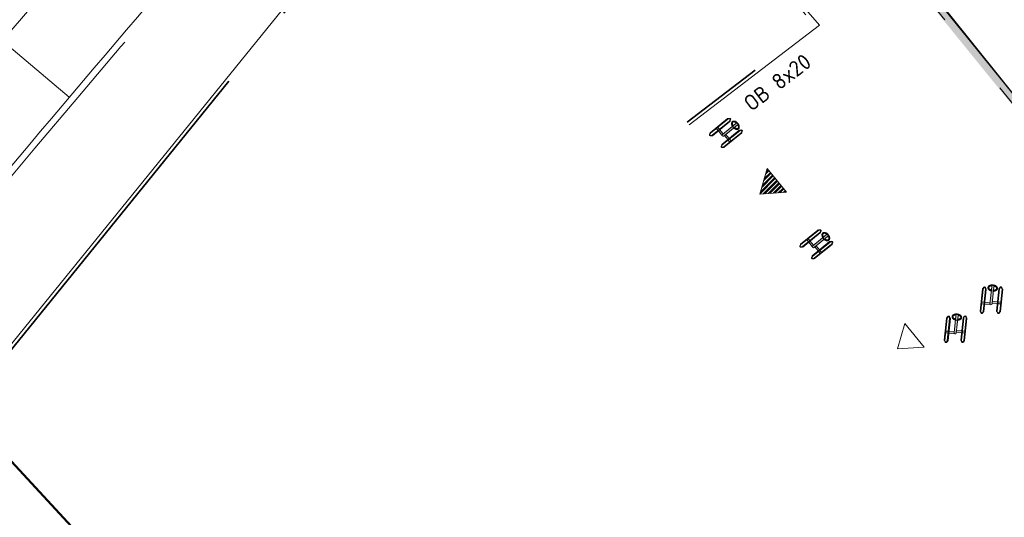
# Model space of a CAD drawing. Header units: metres. Extents: x 92403 to 95147, y 464428 to 465602.
# Tile 484 of 568: x 93298 to 93320, y 465112 to 465123. Entities that reach past the tile are written whole.
import ezdxf
from ezdxf.enums import TextEntityAlignment as Align

# ---------------------------------------------------------------- set-up
doc = ezdxf.new("R2010")
doc.units = ezdxf.units.M
for name, pattern in [('DASHED', [0.75, 0.5, -0.25]), ('VH-OPSLUITBAND_80X200', [14, 8, -2, 2, -2]), ('VH-TROTTOIRBAND', [15, 5, -2, 2, -2, 2, -2])]:
    doc.linetypes.add(name, pattern=pattern)
doc.layers.get('0').update_dxf_attribs({"linetype": 'CONTINUOUS'})
for name, color, linetype, lineweight in [('B-RO-IE-MEUBILAIR_WEGMEUBILAIR-S', 251, 'CONTINUOUS', 13), ('B-RO-OG-TOPOGRAFIE_BEBOUWING_ENTREE-S', 7, 'CONTINUOUS', 5), ('B-WE-RI-GWA_STROOMRICHTING-S', 30, 'CONTINUOUS', 25), ('N-RO-VW-MARKERING-G', 7, 'CONTINUOUS', 9), ('N-WE-GW-ONTGRAVING-V', 2, 'CONTINUOUS', 30), ('N-WE-VH-KANTOPSLUITING_OPSLUITBAND_80X200-G', 7, 'VH-OPSLUITBAND_80X200', 35), ('N-WE-VH-KANTOPSLUITING_TROTTOIRBAND-G', 7, 'VH-TROTTOIRBAND', 35), ('N-WE-VH-KANTOPSLUITING_TROTTOIRBAND_130 150-T18', 10, 'CONTINUOUS', 18), ('N-WE-VH-KANTOPSLUITING_VOORKANTBAND-G', 50, 'CONTINUOUS', 35), ('N-WE-VH-VERHARDING_BETON_INRITBLOKKEN-A', 253, 'CONTINUOUS', 0), ('X-XX-AL-VERWIJZING-S', 7, 'CONTINUOUS', 13)]:
    doc.layers.add(name, color=color, linetype=linetype, lineweight=lineweight)
doc.styles.add('NLCS-ISO', font='NLCS-ISO.ttf')
doc.styles.add('NLCS-ISO-M200-T18', font='NLCS-ISO.ttf', dxfattribs={"height": 0.36})

# ---------------------------------------------------------------- blocks, each defined once
blk = doc.blocks.new('SRO-BEBOUWING_ENTREE')
blk.add_lwpolyline([(0, 0.35), (0, -0.35), (0.5, 0)], close=True)
blk = doc.blocks.new('Triangel-10')
at = {"true_color": 0xffffff}
h = blk.add_hatch(color=7, dxfattribs=at)
h.dxf.hatch_style = 1
h.paths.add_polyline_path([(-0.215, 0.193, 1), (-0.231, 0.193), (-0.231, -0.318, 1), (-0.215, -0.318)])
h.paths.add_polyline_path([(-0.16, 0.021), (-0.215, 0.021), (-0.215, -0.021), (-0.16, -0.021)])
h.paths.add_polyline_path([(-0.144, 0.193, 1), (-0.16, 0.193), (-0.16, -0.318, 1.041702), (-0.144, -0.318)])
h.paths.add_polyline_path([(-0.024, 0.021), (-0.144, 0.021), (-0.144, -0.021), (-0.024, -0.021)])
h.paths.add_polyline_path([(0.024, 0, 1), (-0.024, 0), (-0.024, -0.021), (-0.024, -0.393), (-0.032, -0.419, 0.504311), (-0.027, -0.425), (0.027, -0.425, 0.504311), (0.032, -0.419), (0.024, -0.393, -0.074529), (0.024, -0.392)])
h.paths.add_polyline_path([(0.144, -0.02), (0.024, -0.02), (0.024, -0.062), (0.144, -0.062)])
h.paths.add_polyline_path([(0.16, 0.152, 1), (0.144, 0.152), (0.144, -0.359, 1.041702), (0.16, -0.359), (0.16, -0.358)])
h.paths.add_polyline_path([(0.215, -0.02), (0.16, -0.02), (0.16, -0.062), (0.215, -0.062)])
h.paths.add_polyline_path([(0.231, 0.152, 1), (0.215, 0.152), (0.215, -0.359, 1), (0.231, -0.359)])
edge = h.paths.add_edge_path()
edge.add_line((-0.208, 0.231), (-0.225, 0.203))
edge.add_line((-0.225, 0.203), (-0.214, 0.197))
edge.add_line((-0.214, 0.197), (-0.198, 0.226))
edge.add_arc((-0.188, 0.22), 0.012, 29.0731, 150.9269, ccw=False)
edge.add_line((-0.177, 0.226), (-0.161, 0.197))
edge.add_line((-0.161, 0.197), (-0.15, 0.203))
edge.add_line((-0.15, 0.203), (-0.167, 0.231))
edge.add_arc((-0.188, 0.22), 0.024, 29.0731, 150.9269)
edge = h.paths.add_edge_path()
edge.add_line((-0.225, -0.329), (-0.214, -0.323))
edge.add_line((-0.214, -0.323), (-0.198, -0.352))
edge.add_arc((-0.188, -0.345), 0.012, 210.9269, 330.9269)
edge.add_line((-0.177, -0.351), (-0.161, -0.323))
edge.add_line((-0.161, -0.323), (-0.15, -0.329))
edge.add_line((-0.15, -0.329), (-0.167, -0.357))
edge.add_arc((-0.188, -0.345), 0.024, 210.6554, 330.9269, ccw=False)
edge.add_line((-0.208, -0.358), (-0.225, -0.329))
edge = h.paths.add_edge_path()
edge.add_line((0.161, -0.364), (0.177, -0.393))
edge.add_arc((0.188, -0.386), 0.012, 210.9269, 330.9269)
edge.add_line((0.198, -0.392), (0.214, -0.364))
edge.add_line((0.214, -0.364), (0.225, -0.37))
edge.add_line((0.225, -0.37), (0.208, -0.398))
edge.add_arc((0.188, -0.386), 0.024, 210.6554, 330.9269, ccw=False)
edge.add_line((0.167, -0.399), (0.15, -0.37))
edge.add_line((0.15, -0.37), (0.161, -0.364))
edge = h.paths.add_edge_path()
edge.add_arc((0.188, 0.179), 0.012, 29.0731, 150.9269, ccw=False)
edge.add_line((0.198, 0.185), (0.214, 0.156))
edge.add_line((0.214, 0.156), (0.225, 0.162))
edge.add_line((0.225, 0.162), (0.208, 0.19))
edge.add_arc((0.188, 0.179), 0.024, 29.0731, 150.9269)
edge.add_line((0.167, 0.19), (0.15, 0.162))
edge.add_line((0.15, 0.162), (0.161, 0.156))
edge.add_line((0.161, 0.156), (0.177, 0.185))
h = blk.add_hatch(color=7, dxfattribs=at)
h.dxf.hatch_style = 1
edge = h.paths.add_edge_path()
edge.add_spline(control_points=[(-0.03, -0.412), (-0.031, -0.412), (-0.032, -0.412), (-0.034, -0.411), (-0.035, -0.411), (-0.036, -0.411), (-0.036, -0.411), (-0.039, -0.41), (-0.041, -0.41), (-0.044, -0.408), (-0.045, -0.408), (-0.047, -0.408), (-0.047, -0.408), (-0.048, -0.407), (-0.049, -0.407), (-0.051, -0.406), (-0.052, -0.406), (-0.054, -0.405), (-0.055, -0.404), (-0.056, -0.404), (-0.057, -0.403), (-0.058, -0.403), (-0.058, -0.403), (-0.059, -0.402), (-0.06, -0.402), (-0.062, -0.401), (-0.063, -0.4), (-0.065, -0.399), (-0.066, -0.399), (-0.067, -0.398), (-0.067, -0.398), (-0.068, -0.397), (-0.068, -0.397), (-0.07, -0.396), (-0.07, -0.395), (-0.072, -0.394), (-0.072, -0.394), (-0.074, -0.393), (-0.074, -0.392), (-0.075, -0.392), (-0.075, -0.392), (-0.076, -0.391), (-0.076, -0.39), (-0.078, -0.389), (-0.078, -0.389), (-0.079, -0.388), (-0.08, -0.387), (-0.081, -0.386), (-0.081, -0.386), (-0.081, -0.385), (-0.082, -0.385), (-0.083, -0.384), (-0.084, -0.382), (-0.085, -0.381), (-0.085, -0.38), (-0.086, -0.379), (-0.086, -0.379), (-0.087, -0.377), (-0.087, -0.377), (-0.087, -0.376), (-0.088, -0.375), (-0.088, -0.375), (-0.088, -0.374), (-0.088, -0.373), (-0.089, -0.373), (-0.089, -0.371), (-0.089, -0.371), (-0.089, -0.37), (-0.09, -0.369), (-0.09, -0.369), (-0.09, -0.369), (-0.09, -0.368), (-0.09, -0.368), (-0.09, -0.367), (-0.09, -0.366), (-0.09, -0.366), (-0.09, -0.365), (-0.09, -0.364), (-0.09, -0.364), (-0.09, -0.364), (-0.09, -0.362), (-0.09, -0.361), (-0.089, -0.358), (-0.089, -0.357), (-0.089, -0.355), (-0.088, -0.354), (-0.087, -0.35), (-0.084, -0.346), (-0.079, -0.34), (-0.077, -0.338), (-0.074, -0.336), (-0.074, -0.335), (-0.071, -0.333), (-0.069, -0.332), (-0.064, -0.328), (-0.061, -0.327), (-0.054, -0.323), (-0.051, -0.322), (-0.044, -0.319), (-0.042, -0.319), (-0.038, -0.317), (-0.037, -0.317), (-0.032, -0.316), (-0.028, -0.315), (-0.024, -0.314), (-0.024, -0.308), (-0.024, -0.301), (-0.024, -0.294), (-0.081, -0.303), (-0.116, -0.334), (-0.109, -0.372), (-0.103, -0.41), (-0.059, -0.435), (0, -0.435), (0.059, -0.435), (0.103, -0.41), (0.109, -0.372), (0.116, -0.334), (0.081, -0.302), (0.024, -0.294), (0.024, -0.301), (0.024, -0.308), (0.024, -0.314), (0.028, -0.315), (0.032, -0.316), (0.037, -0.317), (0.038, -0.317), (0.042, -0.319), (0.044, -0.319), (0.051, -0.322), (0.054, -0.323), (0.061, -0.327), (0.064, -0.328), (0.069, -0.332), (0.071, -0.333), (0.074, -0.335), (0.074, -0.336), (0.077, -0.338), (0.079, -0.34), (0.084, -0.346), (0.087, -0.35), (0.088, -0.354), (0.089, -0.355), (0.089, -0.357), (0.089, -0.358), (0.09, -0.361), (0.09, -0.362), (0.09, -0.364), (0.09, -0.364), (0.09, -0.364), (0.09, -0.365), (0.09, -0.366), (0.09, -0.366), (0.09, -0.367), (0.09, -0.368), (0.09, -0.368), (0.09, -0.369), (0.09, -0.369), (0.09, -0.369), (0.089, -0.37), (0.089, -0.371), (0.089, -0.371), (0.089, -0.373), (0.088, -0.373), (0.088, -0.374), (0.088, -0.375), (0.088, -0.375), (0.087, -0.376), (0.087, -0.377), (0.087, -0.377), (0.086, -0.379), (0.086, -0.379), (0.085, -0.38), (0.085, -0.381), (0.084, -0.382), (0.083, -0.384), (0.082, -0.385), (0.081, -0.385), (0.081, -0.386), (0.081, -0.386), (0.08, -0.387), (0.079, -0.388), (0.078, -0.389), (0.078, -0.389), (0.076, -0.39), (0.076, -0.391), (0.075, -0.392), (0.075, -0.392), (0.074, -0.392), (0.074, -0.393), (0.072, -0.394), (0.072, -0.394), (0.07, -0.395), (0.07, -0.396), (0.068, -0.397), (0.068, -0.397), (0.067, -0.398), (0.067, -0.398), (0.066, -0.399), (0.065, -0.399), (0.063, -0.4), (0.062, -0.401), (0.06, -0.402), (0.059, -0.402), (0.058, -0.403), (0.058, -0.403), (0.057, -0.403), (0.056, -0.404), (0.055, -0.404), (0.054, -0.405), (0.052, -0.406), (0.051, -0.406), (0.049, -0.407), (0.048, -0.407), (0.047, -0.408), (0.047, -0.408), (0.045, -0.408), (0.044, -0.408), (0.041, -0.41), (0.039, -0.41), (0.036, -0.411), (0.036, -0.411), (0.035, -0.411), (0.034, -0.411), (0.032, -0.412), (0.031, -0.412), (0.03, -0.412), (0.031, -0.414), (0.031, -0.416), (0.032, -0.419), (0.032, -0.42), (0.032, -0.422), (0.031, -0.423), (0.03, -0.424), (0.029, -0.425), (0.027, -0.425), (0.009, -0.425), (-0.009, -0.425), (-0.027, -0.425), (-0.029, -0.425), (-0.03, -0.424), (-0.031, -0.423), (-0.032, -0.422), (-0.032, -0.42), (-0.032, -0.419), (-0.031, -0.416), (-0.031, -0.414), (-0.03, -0.412)], knot_values=[0, 0, 0, 0, 0.083969, 0.083969, 0.139597, 0.139597, 0.167938, 0.167938, 0.335875, 0.335875, 0.419844, 0.419844, 0.43636, 0.43636, 0.503813, 0.503813, 0.587781, 0.587781, 0.67175, 0.67175, 0.733124, 0.733124, 0.755719, 0.755719, 0.839688, 0.839688, 0.923657, 0.923657, 1.007625, 1.007625, 1.029887, 1.029887, 1.091594, 1.091594, 1.175563, 1.175563, 1.259532, 1.259532, 1.326651, 1.326651, 1.3435, 1.3435, 1.427469, 1.427469, 1.511438, 1.511438, 1.595407, 1.595407, 1.623414, 1.623414, 1.679376, 1.679376, 1.847313, 1.847313, 1.931282, 1.931282, 2.015251, 2.015251, 2.09922, 2.09922, 2.183188, 2.183188, 2.216941, 2.216941, 2.351126, 2.351126, 2.435095, 2.435095, 2.513705, 2.513705, 2.519063, 2.519063, 2.603032, 2.603032, 2.687001, 2.687001, 2.77097, 2.77097, 2.810468, 2.810468, 2.810468, 2.894437, 2.894437, 2.950065, 2.950065, 2.978406, 2.978406, 3.146344, 3.146344, 3.230312, 3.230312, 3.246829, 3.246829, 3.314281, 3.314281, 3.39825, 3.39825, 3.482219, 3.482219, 3.543592, 3.543592, 3.566187, 3.566187, 3.648799, 3.648799, 3.648799, 4.648799, 4.648799, 4.648799, 6.109993, 6.109993, 6.109993, 7.571187, 7.571187, 7.571187, 9.032381, 9.032381, 9.032381, 10.493575, 10.493575, 10.493575, 11.493575, 11.493575, 11.493575, 11.576186, 11.576186, 11.598782, 11.598782, 11.660155, 11.660155, 11.744124, 11.744124, 11.828093, 11.828093, 11.895545, 11.895545, 11.912061, 11.912061, 11.99603, 11.99603, 12.163968, 12.163968, 12.192309, 12.192309, 12.247937, 12.247937, 12.331905, 12.331905, 12.331905, 12.371404, 12.371404, 12.455373, 12.455373, 12.539342, 12.539342, 12.62331, 12.62331, 12.628669, 12.628669, 12.707279, 12.707279, 12.791248, 12.791248, 12.925432, 12.925432, 12.959185, 12.959185, 13.043154, 13.043154, 13.127123, 13.127123, 13.211092, 13.211092, 13.295061, 13.295061, 13.462998, 13.462998, 13.518959, 13.518959, 13.546967, 13.546967, 13.630936, 13.630936, 13.714904, 13.714904, 13.798873, 13.798873, 13.815723, 13.815723, 13.882842, 13.882842, 13.966811, 13.966811, 14.05078, 14.05078, 14.112486, 14.112486, 14.134748, 14.134748, 14.218717, 14.218717, 14.302686, 14.302686, 14.386655, 14.386655, 14.40925, 14.40925, 14.470624, 14.470624, 14.554592, 14.554592, 14.638561, 14.638561, 14.706014, 14.706014, 14.72253, 14.72253, 14.806499, 14.806499, 14.974436, 14.974436, 15.002777, 15.002777, 15.058405, 15.058405, 15.142374, 15.142374, 15.142374, 16.142374, 16.142374, 16.142374, 17.076554, 17.076554, 17.076554, 18.010735, 18.010735, 18.010735, 19.010735, 19.010735, 19.010735, 19.944916, 19.944916, 19.944916, 20.879096, 20.879096, 20.879096, 21.879096, 21.879096, 21.879096, 21.879096], weights=[1, 1, 1, 1, 1, 1, 1, 1, 1, 1, 1, 1, 1, 1, 1, 1, 1, 1, 1, 1, 1, 1, 1, 1, 1, 1, 1, 1, 1, 1, 1, 1, 1, 1, 1, 1, 1, 1, 1, 1, 1, 1, 1, 1, 1, 1, 1, 1, 1, 1, 1, 1, 1, 1, 1, 1, 1, 1, 1, 1, 1, 1, 1, 1, 1, 1, 1, 1, 1, 1, 1, 1, 1, 1, 1, 1, 1, 1, 1, 1, 1, 1, 1, 1, 1, 1, 1, 1, 1, 1, 1, 1, 1, 1, 1, 1, 1, 1, 1, 1, 1, 1, 1, 1, 1, 1, 1, 1, 0.829851, 0.829851, 1, 0.829851, 0.829851, 1, 0.829851, 0.829851, 1, 0.829851, 0.829851, 1, 1, 1, 1, 1, 1, 1, 1, 1, 1, 1, 1, 1, 1, 1, 1, 1, 1, 1, 1, 1, 1, 1, 1, 1, 1, 1, 1, 1, 1, 1, 1, 1, 1, 1, 1, 1, 1, 1, 1, 1, 1, 1, 1, 1, 1, 1, 1, 1, 1, 1, 1, 1, 1, 1, 1, 1, 1, 1, 1, 1, 1, 1, 1, 1, 1, 1, 1, 1, 1, 1, 1, 1, 1, 1, 1, 1, 1, 1, 1, 1, 1, 1, 1, 1, 1, 1, 1, 1, 1, 1, 1, 1, 1, 1, 1, 1, 1, 1, 1, 1, 1, 1, 1, 1, 1, 1, 1, 1, 1, 1, 0.928588, 0.928588, 1, 0.928588, 0.928588, 1, 1, 1, 1, 0.928588, 0.928588, 1, 0.928588, 0.928588, 1, 1, 1, 1], degree=3, periodic=0)
at = {"color": 0}
for p, q in [((-0.231, -0.318), (-0.231, 0.193)), ((-0.215, -0.318), (-0.215, 0.193)), ((-0.215, 0.021), (-0.16, 0.021)), ((-0.16, -0.318), (-0.16, 0.193)), ((-0.144, 0.021), (-0.024, 0.021)), ((-0.024, -0.021), (-0.024, 0.021)), ((-0.024, -0.393), (-0.024, 0)), ((0.024, -0.392), (0.024, 0)), ((0.215, -0.359), (0.215, 0.152)), ((0.231, -0.359), (0.231, 0.152)), ((-0.215, -0.021), (-0.16, -0.021)), ((-0.144, -0.021), (-0.024, -0.021)), ((0.144, -0.02), (0.024, -0.02)), ((0.024, -0.062), (0.024, -0.02)), ((0.144, -0.062), (0.024, -0.062)), ((0.215, -0.02), (0.16, -0.02)), ((0.215, -0.062), (0.16, -0.062)), ((-0.032, -0.419), (-0.024, -0.393)), ((-0.027, -0.425), (0.027, -0.425)), ((0.032, -0.419), (0.024, -0.393))]:
    blk.add_line(p, q, dxfattribs=at)
for points in [[(-0.208, 0.231), (-0.225, 0.203), (-0.214, 0.197), (-0.198, 0.226, -0.588186), (-0.177, 0.226), (-0.161, 0.197), (-0.15, 0.203), (-0.167, 0.231, 0.588186)], [(0.16, -0.359), (0.16, 0.152, 1), (0.144, 0.152), (0.144, -0.359, 1)], [(0.177, 0.185, -0.588186), (0.198, 0.185), (0.214, 0.156), (0.225, 0.162), (0.208, 0.19, 0.588186), (0.167, 0.19), (0.15, 0.162), (0.161, 0.156)], [(-0.225, -0.329), (-0.214, -0.323), (-0.198, -0.352, 0.57735), (-0.177, -0.351), (-0.161, -0.323), (-0.15, -0.329), (-0.167, -0.357, -0.578931), (-0.208, -0.358)], [(0.161, -0.364), (0.177, -0.393, 0.57735), (0.198, -0.392), (0.214, -0.364), (0.225, -0.37), (0.208, -0.398, -0.578931), (0.167, -0.399), (0.15, -0.37)]]:
    blk.add_lwpolyline(points, format="xyb", close=True, dxfattribs=at)
blk.add_lwpolyline([(-0.16, -0.318, 1.041702), (-0.144, -0.318), (-0.144, 0.193)], format="xyb", dxfattribs=at)
at = {"color": 0, "flags": 128}
blk.add_lwpolyline([(0.024, -0.294), (-0.024, -0.294)], dxfattribs=at)
at = {"color": 0}
for centre, radius, start, end in [((-0.223, 0.193), 0.008, 0, 180), ((-0.152, 0.193), 0.008, 0, 180), ((0, 0), 0.0239, 0, 180), ((0.223, 0.152), 0.008, 0, 180), ((-0.223, -0.318), 0.008, 180, 0), ((-0.027, -0.42), 0.005, 162.9508, 270), ((-0.029, -0.392), 0.005, 342.9508, 0), ((0.029, -0.392), 0.005, 180, 197.0492), ((0.027, -0.42), 0.005, 270, 17.0492), ((0.223, -0.359), 0.008, 180, 0)]:
    blk.add_arc(centre, radius, start, end, dxfattribs=at)
blk.add_rational_spline([(-0.03, -0.412), (-0.031, -0.412), (-0.032, -0.412), (-0.034, -0.411), (-0.035, -0.411), (-0.036, -0.411), (-0.036, -0.411), (-0.039, -0.41), (-0.041, -0.41), (-0.044, -0.408), (-0.045, -0.408), (-0.047, -0.408), (-0.047, -0.408), (-0.048, -0.407), (-0.049, -0.407), (-0.051, -0.406), (-0.052, -0.406), (-0.054, -0.405), (-0.055, -0.404), (-0.056, -0.404), (-0.057, -0.403), (-0.058, -0.403), (-0.058, -0.403), (-0.059, -0.402), (-0.06, -0.402), (-0.062, -0.401), (-0.063, -0.4), (-0.065, -0.399), (-0.066, -0.399), (-0.067, -0.398), (-0.067, -0.398), (-0.068, -0.397), (-0.068, -0.397), (-0.07, -0.396), (-0.07, -0.395), (-0.072, -0.394), (-0.072, -0.394), (-0.074, -0.393), (-0.074, -0.392), (-0.075, -0.392), (-0.075, -0.392), (-0.076, -0.391), (-0.076, -0.39), (-0.078, -0.389), (-0.078, -0.389), (-0.079, -0.388), (-0.08, -0.387), (-0.081, -0.386), (-0.081, -0.386), (-0.081, -0.385), (-0.082, -0.385), (-0.083, -0.384), (-0.084, -0.382), (-0.085, -0.381), (-0.085, -0.38), (-0.086, -0.379), (-0.086, -0.379), (-0.087, -0.377), (-0.087, -0.377), (-0.087, -0.376), (-0.088, -0.375), (-0.088, -0.375), (-0.088, -0.374), (-0.088, -0.373), (-0.089, -0.373), (-0.089, -0.371), (-0.089, -0.371), (-0.089, -0.37), (-0.09, -0.369), (-0.09, -0.369), (-0.09, -0.369), (-0.09, -0.368), (-0.09, -0.368), (-0.09, -0.367), (-0.09, -0.366), (-0.09, -0.366), (-0.09, -0.365), (-0.09, -0.364), (-0.09, -0.364), (-0.09, -0.364), (-0.09, -0.362), (-0.09, -0.361), (-0.089, -0.358), (-0.089, -0.357), (-0.089, -0.355), (-0.088, -0.354), (-0.087, -0.35), (-0.084, -0.346), (-0.079, -0.34), (-0.077, -0.338), (-0.074, -0.336), (-0.074, -0.335), (-0.071, -0.333), (-0.069, -0.332), (-0.064, -0.328), (-0.061, -0.327), (-0.054, -0.323), (-0.051, -0.322), (-0.044, -0.319), (-0.042, -0.319), (-0.038, -0.317), (-0.037, -0.317), (-0.032, -0.316), (-0.028, -0.315), (-0.024, -0.314), (-0.024, -0.308), (-0.024, -0.301), (-0.024, -0.294), (-0.081, -0.303), (-0.116, -0.334), (-0.109, -0.372), (-0.103, -0.41), (-0.059, -0.435), (0, -0.435), (0.059, -0.435), (0.103, -0.41), (0.109, -0.372), (0.116, -0.334), (0.081, -0.302), (0.024, -0.294), (0.024, -0.301), (0.024, -0.308), (0.024, -0.314), (0.028, -0.315), (0.032, -0.316), (0.037, -0.317), (0.038, -0.317), (0.042, -0.319), (0.044, -0.319), (0.051, -0.322), (0.054, -0.323), (0.061, -0.327), (0.064, -0.328), (0.069, -0.332), (0.071, -0.333), (0.074, -0.335), (0.074, -0.336), (0.077, -0.338), (0.079, -0.34), (0.084, -0.346), (0.087, -0.35), (0.088, -0.354), (0.089, -0.355), (0.089, -0.357), (0.089, -0.358), (0.09, -0.361), (0.09, -0.362), (0.09, -0.364), (0.09, -0.364), (0.09, -0.364), (0.09, -0.365), (0.09, -0.366), (0.09, -0.366), (0.09, -0.367), (0.09, -0.368), (0.09, -0.368), (0.09, -0.369), (0.09, -0.369), (0.09, -0.369), (0.089, -0.37), (0.089, -0.371), (0.089, -0.371), (0.089, -0.373), (0.088, -0.373), (0.088, -0.374), (0.088, -0.375), (0.088, -0.375), (0.087, -0.376), (0.087, -0.377), (0.087, -0.377), (0.086, -0.379), (0.086, -0.379), (0.085, -0.38), (0.085, -0.381), (0.084, -0.382), (0.083, -0.384), (0.082, -0.385), (0.081, -0.385), (0.081, -0.386), (0.081, -0.386), (0.08, -0.387), (0.079, -0.388), (0.078, -0.389), (0.078, -0.389), (0.076, -0.39), (0.076, -0.391), (0.075, -0.392), (0.075, -0.392), (0.074, -0.392), (0.074, -0.393), (0.072, -0.394), (0.072, -0.394), (0.07, -0.395), (0.07, -0.396), (0.068, -0.397), (0.068, -0.397), (0.067, -0.398), (0.067, -0.398), (0.066, -0.399), (0.065, -0.399), (0.063, -0.4), (0.062, -0.401), (0.06, -0.402), (0.059, -0.402), (0.058, -0.403), (0.058, -0.403), (0.057, -0.403), (0.056, -0.404), (0.055, -0.404), (0.054, -0.405), (0.052, -0.406), (0.051, -0.406), (0.049, -0.407), (0.048, -0.407), (0.047, -0.408), (0.047, -0.408), (0.045, -0.408), (0.044, -0.408), (0.041, -0.41), (0.039, -0.41), (0.036, -0.411), (0.036, -0.411), (0.035, -0.411), (0.034, -0.411), (0.032, -0.412), (0.031, -0.412), (0.03, -0.412), (0.031, -0.414), (0.031, -0.416), (0.032, -0.419), (0.032, -0.42), (0.032, -0.422), (0.031, -0.423), (0.03, -0.424), (0.029, -0.425), (0.027, -0.425), (0.009, -0.425), (-0.009, -0.425), (-0.027, -0.425), (-0.029, -0.425), (-0.03, -0.424), (-0.031, -0.423), (-0.032, -0.422), (-0.032, -0.42), (-0.032, -0.419), (-0.031, -0.416), (-0.031, -0.414), (-0.03, -0.412)], [1, 1, 1, 1, 1, 1, 1, 1, 1, 1, 1, 1, 1, 1, 1, 1, 1, 1, 1, 1, 1, 1, 1, 1, 1, 1, 1, 1, 1, 1, 1, 1, 1, 1, 1, 1, 1, 1, 1, 1, 1, 1, 1, 1, 1, 1, 1, 1, 1, 1, 1, 1, 1, 1, 1, 1, 1, 1, 1, 1, 1, 1, 1, 1, 1, 1, 1, 1, 1, 1, 1, 1, 1, 1, 1, 1, 1, 1, 1, 1, 1, 1, 1, 1, 1, 1, 1, 1, 1, 1, 1, 1, 1, 1, 1, 1, 1, 1, 1, 1, 1, 1, 1, 1, 1, 1, 1, 1, 0.829850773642, 0.829850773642, 1, 0.829850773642, 0.829850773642, 1, 0.829850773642, 0.829850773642, 1, 0.829850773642, 0.829850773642, 1, 1, 1, 1, 1, 1, 1, 1, 1, 1, 1, 1, 1, 1, 1, 1, 1, 1, 1, 1, 1, 1, 1, 1, 1, 1, 1, 1, 1, 1, 1, 1, 1, 1, 1, 1, 1, 1, 1, 1, 1, 1, 1, 1, 1, 1, 1, 1, 1, 1, 1, 1, 1, 1, 1, 1, 1, 1, 1, 1, 1, 1, 1, 1, 1, 1, 1, 1, 1, 1, 1, 1, 1, 1, 1, 1, 1, 1, 1, 1, 1, 1, 1, 1, 1, 1, 1, 1, 1, 1, 1, 1, 1, 1, 1, 1, 1, 1, 1, 1, 1, 1, 1, 1, 1, 1, 1, 1, 1, 1, 1, 0.928588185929, 0.928588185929, 1, 0.928588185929, 0.928588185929, 1, 1, 1, 1, 0.928588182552, 0.928588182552, 1, 0.928588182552, 0.928588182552, 1, 1, 1, 1], degree=3, knots=[0, 0, 0, 0, 0.083969, 0.083969, 0.139597, 0.139597, 0.167938, 0.167938, 0.335875, 0.335875, 0.419844, 0.419844, 0.43636, 0.43636, 0.503813, 0.503813, 0.587781, 0.587781, 0.67175, 0.67175, 0.733124, 0.733124, 0.755719, 0.755719, 0.839688, 0.839688, 0.923657, 0.923657, 1.007625, 1.007625, 1.029887, 1.029887, 1.091594, 1.091594, 1.175563, 1.175563, 1.259532, 1.259532, 1.326651, 1.326651, 1.3435, 1.3435, 1.427469, 1.427469, 1.511438, 1.511438, 1.595407, 1.595407, 1.623414, 1.623414, 1.679376, 1.679376, 1.847313, 1.847313, 1.931282, 1.931282, 2.015251, 2.015251, 2.09922, 2.09922, 2.183188, 2.183188, 2.216941, 2.216941, 2.351126, 2.351126, 2.435095, 2.435095, 2.513705, 2.513705, 2.519063, 2.519063, 2.603032, 2.603032, 2.687001, 2.687001, 2.77097, 2.77097, 2.810468, 2.810468, 2.810468, 2.894437, 2.894437, 2.950065, 2.950065, 2.978406, 2.978406, 3.146344, 3.146344, 3.230312, 3.230312, 3.246829, 3.246829, 3.314281, 3.314281, 3.39825, 3.39825, 3.482219, 3.482219, 3.543592, 3.543592, 3.566187, 3.566187, 3.648799, 3.648799, 3.648799, 4.648799, 4.648799, 4.648799, 6.109993, 6.109993, 6.109993, 7.571187, 7.571187, 7.571187, 9.032381, 9.032381, 9.032381, 10.493575, 10.493575, 10.493575, 11.493575, 11.493575, 11.493575, 11.576186, 11.576186, 11.598782, 11.598782, 11.660155, 11.660155, 11.744124, 11.744124, 11.828093, 11.828093, 11.895545, 11.895545, 11.912061, 11.912061, 11.99603, 11.99603, 12.163968, 12.163968, 12.192309, 12.192309, 12.247937, 12.247937, 12.331905, 12.331905, 12.331905, 12.371404, 12.371404, 12.455373, 12.455373, 12.539342, 12.539342, 12.62331, 12.62331, 12.628669, 12.628669, 12.707279, 12.707279, 12.791248, 12.791248, 12.925432, 12.925432, 12.959185, 12.959185, 13.043154, 13.043154, 13.127123, 13.127123, 13.211092, 13.211092, 13.295061, 13.295061, 13.462998, 13.462998, 13.518959, 13.518959, 13.546967, 13.546967, 13.630936, 13.630936, 13.714904, 13.714904, 13.798873, 13.798873, 13.815723, 13.815723, 13.882842, 13.882842, 13.966811, 13.966811, 14.05078, 14.05078, 14.112486, 14.112486, 14.134748, 14.134748, 14.218717, 14.218717, 14.302686, 14.302686, 14.386655, 14.386655, 14.40925, 14.40925, 14.470624, 14.470624, 14.554592, 14.554592, 14.638561, 14.638561, 14.706014, 14.706014, 14.72253, 14.72253, 14.806499, 14.806499, 14.974436, 14.974436, 15.002777, 15.002777, 15.058405, 15.058405, 15.142374, 15.142374, 15.142374, 16.142374, 16.142374, 16.142374, 17.076554, 17.076554, 17.076554, 18.010735, 18.010735, 18.010735, 19.010735, 19.010735, 19.010735, 19.944916, 19.944916, 19.944916, 20.879096, 20.879096, 20.879096, 21.879096, 21.879096, 21.879096, 21.879096], dxfattribs=at)
blk = doc.blocks.new('*U393')
at = {"ltscale": 0.1}
blk.add_hatch(color=256, dxfattribs=at).paths.add_polyline_path([(-2.5, 0), (2.5, -0.83), (2.5, 0.83)])
at = {"ltscale": 0.1, "flags": 128}
blk.add_lwpolyline([(-2.5, 0), (2.5, -0.83), (2.5, 0.83)], close=True, dxfattribs=at)
at = {"ltscale": 0.1, "style": 'NLCS-ISO'}
for tag, p in [('BOBL', (-72.66, 0)), ('MAT', (-1, 0.5))]:
    blk.add_attdef(tag, text='', height=1.8, dxfattribs=at).set_placement(p, align=Align.BOTTOM_RIGHT)
for tag, p in [('DIA', (1, 0.5)), ('BOBR', (72.61, 0))]:
    blk.add_attdef(tag, text='', height=1.8, dxfattribs=at).set_placement(p, align=Align.BOTTOM_LEFT)
blk.add_attdef('JVA', text='', height=1.8, dxfattribs=at).set_placement((0, -1), align=Align.TOP_CENTER)

msp = doc.modelspace()

# ---------------------------------------------------------------- hatches: boundary and pattern name
at = {"layer": 'B-RO-OG-TOPOGRAFIE_BEBOUWING_ENTREE-S', "ltscale": 1}
h = msp.add_hatch(dxfattribs=at)
h.set_pattern_fill('ANSI32', color=256, scale=0.008)
h.set_pattern_definition([(45, (0, 0), (-0.053881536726, 0.053881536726), []), (45, (0.03592, 0), (-0.053881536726, 0.053881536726), [])])
h.paths.add_polyline_path([(93315.140492, 465119.446485), (93314.701178, 465119.991465), (93314.531563, 465119.405179)])
at = {"layer": 'N-WE-VH-VERHARDING_BETON_INRITBLOKKEN-A', "transparency": 33554687}
h = msp.add_hatch(color=256, dxfattribs=at)
h.dxf.hatch_style = 1
edge = h.paths.add_edge_path()
edge.add_arc((93342.391, 465094.917877), 0.3, 218.9909324, 308.9909324)
edge.add_line((93342.579759, 465094.684704), (93345.272302, 465096.865538))
edge.add_line((93345.272302, 465096.865538), (93345.36725, 465096.74825))
edge.add_line((93345.36725, 465096.74825), (93342.674139, 465094.568117))
edge.add_arc((93342.391, 465094.917877), 0.45, 218.9909324, 308.9909324, ccw=False)
edge.add_line((93342.041239, 465094.634738), (93316.599701, 465126.011626))
edge.add_line((93316.599701, 465126.011626), (93316.716124, 465126.154422))
edge.add_line((93316.716124, 465126.154422), (93342.157826, 465094.729118))

# ---------------------------------------------------------------- linework, layer by layer
at = {"layer": 'N-RO-VW-MARKERING-G', "linetype": 'DASHED', "ltscale": 5, "flags": 128}
msp.add_lwpolyline([(93300.459014, 465126.71869, 0.007440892), (93284.495572, 465107.479934)], format="xyb", dxfattribs=at)
msp.add_lwpolyline([(93297.22063, 465122.909085), (93298.748314, 465121.618279)], dxfattribs=at)
at = {"layer": 'N-WE-GW-ONTGRAVING-V', "flags": 128}
msp.add_lwpolyline([(93357.185049, 465075.732944), (93316.376672, 465126.629463), (93316.517889, 465126.764911), (93307.921313, 465135.727631), (93275.364881, 465098.97561)], dxfattribs=at)
at = {"layer": 'N-WE-VH-KANTOPSLUITING_OPSLUITBAND_80X200-G', "flags": 128}
msp.add_lwpolyline([(93244.789002, 465037.582147), (93241.874072, 465039.046964), (93246.8623, 465046.334904), (93252.442, 465054.487), (93266.811, 465075.425), (93270.821, 465081.386), (93271.143315, 465081.859567), (93273.847, 465085.832), (93283.12, 465098.14), (93292.47, 465109.74), (93306.390553, 465126.918505, -0.465838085), (93312.51396, 465127.028033), (93315.78, 465123.28), (93312.87, 465121.05)], format="xyb", dxfattribs=at)
at = {"layer": 'N-WE-VH-KANTOPSLUITING_TROTTOIRBAND-G', "lineweight": 15, "flags": 128}
msp.add_lwpolyline([(93270.136888, 465103.953811, -0.434303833), (93269.838158, 465108.108474), (93270.498685, 465108.820821, -0.002770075), (93274.06582, 465112.622761, -0.008805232), (93285.680675, 465124.441559, -0.003024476), (93296.913917, 465135.164875, -0.000999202), (93300.653485, 465138.677609, -0.002153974), (93302.366998, 465140.161677, -0.40243251), (93304.925946, 465140.018879), (93305.092132, 465139.840435, -0.393672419), (93305.091547, 465137.318157), (93302.747839, 465134.803931, 0.00912592), (93298.054338, 465129.36872, 0.004676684), (93287.904954, 465117.286748), (93275.451495, 465103.165762, -0.401627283), (93271.522885, 465102.833998)], format="xyb", close=True, dxfattribs=at)
at = {"layer": 'N-WE-VH-KANTOPSLUITING_TROTTOIRBAND-G', "lineweight": 15}
msp.add_lwpolyline([(93316.915307, 465134.731883), (93322.215979, 465128.183979, 0.414213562), (93322.637912, 465128.139565), (93325.941206, 465130.813654, -0.414213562), (93326.574105, 465130.747032), (93350.357767, 465101.367151, -0.414213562), (93350.291145, 465100.734251), (93342.674139, 465094.568117, -0.414213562), (93342.041239, 465094.634738), (93312.484887, 465131.145607)], format="xyb", dxfattribs=at)
at = {"layer": 'N-WE-VH-KANTOPSLUITING_TROTTOIRBAND-G', "lineweight": 15, "flags": 128}
msp.add_lwpolyline([(93307.2554, 465134.213163), (93305.496225, 465132.325997, 0.002109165), (93300.865681, 465126.963237, 0.414370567), (93300.898591, 465126.540137), (93301.848378, 465125.727882, -0.415214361), (93301.897897, 465125.093118, 0.007261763), (93286.358589, 465106.365515, -0.413920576), (93285.725872, 465106.297069), (93284.752156, 465107.080844, 0.414370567), (93284.330248, 465107.035132, 0.00177428), (93280.611921, 465102.376875, 0.01329013), (93269.495238, 465087.7166, 0.000338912), (93267.136535, 465084.279278)], format="xyb", dxfattribs=at)
at = {"layer": 'N-WE-VH-KANTOPSLUITING_VOORKANTBAND-G', "linetype": 'Continuous', "lineweight": 15, "flags": 128}
for points in [[(93350.949106, 465176.747014), (93344.319631, 465170.660138), (93341.308024, 465167.895019, 0.000037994), (93341.08158, 465167.677836, 0.000550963), (93337.801571, 465164.524554, 0.414277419), (93337.789807, 465163.888197), (93338.657266, 465162.988257, -0.414149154), (93338.649453, 465162.564019, 0.002349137), (93324.761193, 465149.046642, -0.413852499), (93324.336899, 465149.050314), (93323.460762, 465149.941808, 0.414277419), (93322.82432, 465149.947269, 0.001517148), (93313.91715, 465141.136419), (93307.566441, 465134.766818), (93305.384773, 465132.42642, 0.002109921), (93300.751735, 465127.060789, 0.414370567), (93300.8011, 465126.426139), (93301.750991, 465125.613794, -0.415463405), (93301.783977, 465125.1907, 0.007261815), (93286.241774, 465106.459612, -0.413920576)], [(93270.042619, 465103.837135, -0.434303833), (93269.728167, 465108.210464), (93270.388694, 465108.922811, -0.002770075), (93273.957, 465112.726, -0.008805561), (93285.576, 465124.549, -0.003024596), (93296.811, 465135.274, -0.0009997), (93300.552871, 465138.788889, -0.002156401), (93302.269284, 465140.275485, -0.40243251), (93305.035715, 465140.121108), (93305.201901, 465139.942664, -0.393672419), (93305.201268, 465137.215877), (93302.858572, 465134.702735, 0.00912537), (93298.168966, 465129.271966, 0.004677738), (93288.019112, 465117.189412), (93275.563995, 465103.066547, -0.401627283), (93271.428616, 465102.717321), (93270.042619, 465103.837135)], [(93312.484887, 465131.145607), (93312.601474, 465131.239986), (93342.157826, 465094.729118, 0.414213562), (93342.579759, 465094.684704), (93350.196765, 465100.850838, 0.414213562), (93350.24118, 465101.272771), (93326.457518, 465130.652653, 0.414213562), (93326.035586, 465130.697067), (93322.732292, 465128.022978, -0.414213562), (93322.099393, 465128.0896), (93316.79872, 465134.637504), (93316.915307, 465134.731883)]]:
    msp.add_lwpolyline(points, format="xyb", dxfattribs=at)
at = {"layer": 'N-WE-VH-KANTOPSLUITING_VOORKANTBAND-G', "linetype": 'Continuous', "lineweight": 15}
msp.add_lwpolyline([(93244.75308, 465037.510665), (93241.75634, 465039.016593), (93246.796283, 465046.38009), (93252.376011, 465054.532226), (93266.744829, 465075.469961), (93270.754743, 465081.430833), (93271.07718, 465081.904579), (93273.781947, 465085.878603), (93283.056893, 465098.189185), (93292.40778, 465109.790286), (93306.328398, 465126.968872, -0.465838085), (93312.574273, 465127.08059), (93315.896286, 465123.268324), (93312.918661, 465120.986501)], format="xyb", dxfattribs=at)
at = {"layer": 'X-XX-AL-VERWIJZING-S', "lineweight": 50, "flags": 128}
msp.add_lwpolyline([(93299.80126, 465110.717354), (93276.680386, 465135.777425)], dxfattribs=at)

# ---------------------------------------------------------------- block references
at = {"layer": 'B-RO-IE-MEUBILAIR_WEGMEUBILAIR-S', "xscale": -1}
for p, rotation in [((93313.692572, 465120.750663), 129.0061122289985), ((93315.759137, 465118.204361), 129.0061122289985), ((93319.818261, 465116.895985), 174.0061122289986), ((93318.998442, 465116.231267), 174.0061122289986)]:
    msp.add_blockref('Triangel-10', p, dxfattribs=dict(at, rotation=rotation))
at = {"layer": 'B-RO-OG-TOPOGRAFIE_BEBOUWING_ENTREE-S', "ltscale": 1, "rotation": 218.8726752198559}
for p in [(93314.920835, 465119.718975), (93318.070332, 465116.177809)]:
    msp.add_blockref('SRO-BEBOUWING_ENTREE', p, dxfattribs=at)
at = {"layer": 'B-WE-RI-GWA_STROOMRICHTING-S', "xscale": 0.2, "yscale": 0.2, "zscale": 0.2, "rotation": 308.5771391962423}
msp.add_blockref('*U393', (93324.1305, 465120.5095), dxfattribs=at).add_auto_attribs({'MAT': 'Beton', 'DIA': '400/600', 'BOBL': '-1,59', 'BOBR': '-1,53'})

# ---------------------------------------------------------------- texts
at = {"layer": 'N-WE-VH-KANTOPSLUITING_TROTTOIRBAND_130 150-T18', "insert": (93314.121225, 465121.564134), "char_height": 0.36, "width": 4.66934953, "attachment_point": 1, "rotation": 37.4385832, "style": 'NLCS-ISO-M200-T18'}
msp.add_mtext('OB 8x20', dxfattribs=at)

doc.saveas('drawing.dxf')
